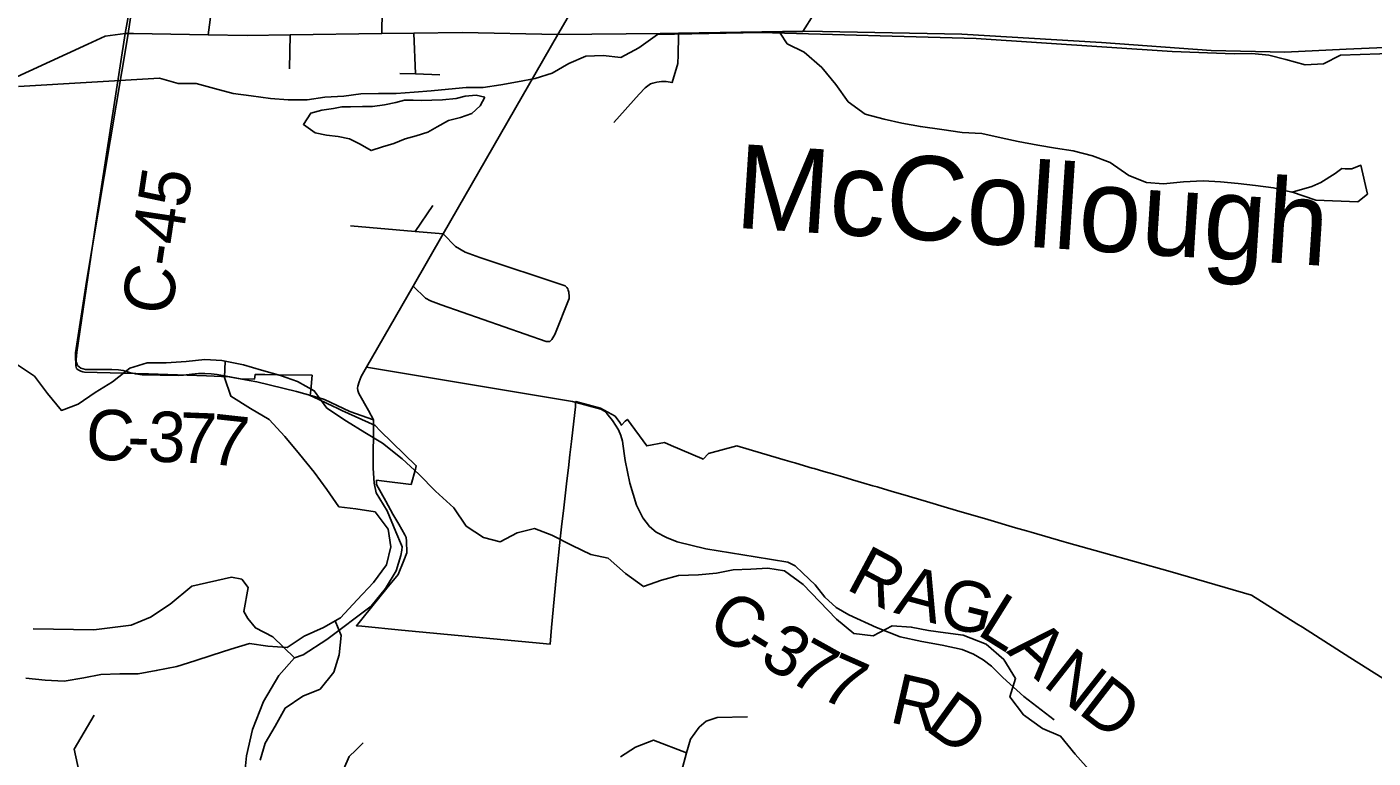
# Model space of a CAD drawing. Extents: x 0 to 34, y 0 to 22.
# Drawn here: x 4.119 to 4.877, y 17.173 to 17.586 of the extents above; entities that cross this region are included whole.
import ezdxf

# ---------------------------------------------------------------- set-up
doc = ezdxf.new("R2010")
doc.units = 0
for name, color, linetype in [('GM_X_City_Street', 7, 'Continuous'), ('GM_X_Corporation', 7, 'Continuous'), ('GM_X_County_Road', 7, 'Continuous'), ('GM_X_County_Road_Text', 7, 'Continuous'), ('GM_X_Minor_Lake', 7, 'Continuous'), ('GM_X_Minor_River', 7, 'Continuous'), ('GM_X_Minor_River_Text', 7, 'Continuous'), ('GM_X_State_Route', 7, 'Continuous'), ('GM_X_Township_Road', 7, 'Continuous')]:
    doc.layers.add(name, color=color, linetype=linetype)

msp = doc.modelspace()

# ---------------------------------------------------------------- linework, layer by layer
at = {"layer": 'GM_X_City_Street'}
for p, q in [((4.26725, 17.58107), (4.2669, 17.56181)), ((4.33682, 17.58205), (4.3379, 17.55904)), ((4.33768, 17.47024), (4.34756, 17.48479)), ((4.31026, 17.39381), (4.42638, 17.37429))]:
    msp.add_line(p, q, dxfattribs=at)
for points in [[(4.31882, 17.5818), (4.31914, 17.5947), (4.31931, 17.59638), (4.31998, 17.59976), (4.32039, 17.60156), (4.32117, 17.60374), (4.32499, 17.61254), (4.33906, 17.64494), (4.34904, 17.66793), (4.34957, 17.66926), (4.35016, 17.67124), (4.35047, 17.67444), (4.35032, 17.67656), (4.3502, 17.67816), (4.34923, 17.68146), (4.34789, 17.68505), (4.30243, 17.77563), (4.30192, 17.77713), (4.30176, 17.77812), (4.30176, 17.77902), (4.30184, 17.78048), (4.30219, 17.78237), (4.30353, 17.78649)], [(4.22109, 17.58107), (4.22548, 17.61529), (4.22969, 17.64801)], [(4.48596, 17.58193), (4.48577, 17.56829), (4.48572, 17.56645), (4.48562, 17.56487), (4.48239, 17.5541), (4.479, 17.55473), (4.47639, 17.55468), (4.47388, 17.55445), (4.47163, 17.55389), (4.47026, 17.55337), (4.46864, 17.55237), (4.46718, 17.55115), (4.4639, 17.5476), (4.44959, 17.53173)], [(4.35154, 17.55857), (4.3379, 17.55904), (4.329, 17.55935)], [(4.30131, 17.47347), (4.33768, 17.47024), (4.35338, 17.46885)], [(4.35338, 17.46885), (4.36041, 17.46177), (4.36585, 17.45863), (4.37413, 17.45564), (4.42168, 17.43978), (4.42216, 17.43958), (4.42312, 17.43869), (4.42363, 17.43793), (4.42388, 17.43721), (4.42418, 17.43593)], [(4.33648, 17.43944), (4.3434, 17.43265), (4.34621, 17.43108), (4.35224, 17.42889), (4.41137, 17.40826), (4.41345, 17.40822)], [(4.41345, 17.40822), (4.41466, 17.40927), (4.41636, 17.41215), (4.42435, 17.43247), (4.42438, 17.43352), (4.42418, 17.43593)]]:
    msp.add_lwpolyline(points, dxfattribs=at)
at = {"layer": 'GM_X_Corporation'}
msp.add_lwpolyline([(4.88308, 17.21831), (4.86427, 17.23012), (4.8376, 17.24709), (4.83434, 17.24914), (4.80885, 17.26514), (4.76292, 17.27848), (4.74292, 17.28413), (4.72548, 17.28904), (4.70468, 17.29492), (4.70331, 17.29532), (4.68462, 17.30073), (4.682, 17.30149), (4.67587, 17.30326), (4.66026, 17.30779), (4.64259, 17.31289), (4.63569, 17.31496), (4.62766, 17.31736), (4.61549, 17.32096), (4.60585, 17.32382), (4.59905, 17.32586), (4.59787, 17.32619), (4.59545, 17.32692), (4.59035, 17.32841), (4.58409, 17.33025), (4.57863, 17.33184), (4.57333, 17.33339), (4.57273, 17.33357), (4.56788, 17.33499), (4.56242, 17.33659), (4.56137, 17.33689), (4.55697, 17.33818), (4.55152, 17.33978), (4.55001, 17.34022), (4.54606, 17.34137), (4.53278, 17.34526), (4.51884, 17.34934), (4.503, 17.34512), (4.49994, 17.3419), (4.49909, 17.34226), (4.48193, 17.34956), (4.47805, 17.35125), (4.46811, 17.34939), (4.4572, 17.36432), (4.456, 17.36327), (4.45395, 17.36103), (4.45289, 17.36251), (4.45038, 17.36603), (4.44198, 17.37069), (4.42824, 17.37446), (4.42807, 17.37278), (4.42793, 17.37139), (4.42639, 17.35842), (4.42645, 17.35843), (4.42568, 17.35174), (4.42483, 17.3444), (4.42398, 17.33707), (4.42313, 17.32973), (4.42118, 17.31282), (4.42032, 17.30536), (4.41955, 17.29875), (4.417, 17.27498), (4.41455, 17.2469), (4.41374, 17.23765), (4.33001, 17.24555), (4.30765, 17.24766), (4.30452, 17.24796), (4.30836, 17.2527), (4.32171, 17.26915), (4.32804, 17.27695), (4.33123, 17.28478), (4.33297, 17.28903), (4.33302, 17.28915), (4.33301, 17.28938), (4.33274, 17.2955), (4.33271, 17.29609), (4.33266, 17.29731), (4.33264, 17.29765), (4.33179, 17.29916), (4.32838, 17.30519), (4.32625, 17.30895), (4.32516, 17.31092), (4.32106, 17.31827), (4.31596, 17.32757), (4.31589, 17.32996), (4.31874, 17.32963), (4.33539, 17.32765), (4.33777, 17.33633), (4.33827, 17.33814), (4.31797, 17.35792), (4.31505, 17.36077), (4.29638, 17.36939), (4.29336, 17.3708), (4.29156, 17.37165), (4.28348, 17.37544), (4.27852, 17.37775), (4.27882, 17.3808), (4.27962, 17.38913), (4.26017, 17.38947), (4.25305, 17.38959), (4.24754, 17.38968), (4.24712, 17.38704), (4.23933, 17.38717), (4.2261, 17.38958), (4.22273, 17.38991), (4.21919, 17.39016), (4.21566, 17.39024), (4.21179, 17.38983), (4.20711, 17.38917), (4.20415, 17.38901), (4.18385, 17.38942), (4.18006, 17.38991), (4.17678, 17.39073), (4.17324, 17.39188), (4.17053, 17.3923), (4.16683, 17.39238), (4.15187, 17.39246), (4.14932, 17.39312), (4.14735, 17.39476), (4.14628, 17.39788), (4.14628, 17.40175), (4.15247, 17.44196), (4.17578, 17.58047), (4.17597, 17.58172), (4.17862, 17.59943)], dxfattribs=at)
at = {"layer": 'GM_X_County_Road'}
msp.add_line((4.5561, 17.58301), (4.58221, 17.62432), dxfattribs=at)
for points in [[(4.41799, 17.58128), (4.44998, 17.63613), (4.50211, 17.72551), (4.52404, 17.76311), (4.5453, 17.79986), (4.55781, 17.82148)], [(4.14696, 17.39295), (4.14664, 17.39382), (4.14645, 17.39456), (4.14641, 17.39522), (4.14644, 17.39599), (4.14711, 17.40224), (4.15776, 17.47498), (4.17429, 17.58179)], [(4.31421, 17.3641), (4.31145, 17.36927), (4.30586, 17.37881), (4.30528, 17.38061), (4.30521, 17.3819), (4.30539, 17.38305), (4.30603, 17.3855), (4.30721, 17.38851), (4.31026, 17.39381), (4.33648, 17.43944), (4.35338, 17.46885), (4.41799, 17.58128)], [(4.14696, 17.39295), (4.14779, 17.39229), (4.14932, 17.39145), (4.15043, 17.39107), (4.15138, 17.39091), (4.18747, 17.39002), (4.22008, 17.38883)], [(4.22008, 17.38883), (4.23292, 17.38836), (4.24419, 17.38625)], [(4.24419, 17.38625), (4.24842, 17.38546), (4.27088, 17.37998), (4.28355, 17.37652), (4.28652, 17.37544), (4.30085, 17.36881), (4.31421, 17.3641)], [(4.42638, 17.37429), (4.44223, 17.37006), (4.44427, 17.36885), (4.44571, 17.36763), (4.44876, 17.36369), (4.45226, 17.35832), (4.45353, 17.35515), (4.45445, 17.35202), (4.45542, 17.34512)], [(4.24185, 17.16705), (4.24273, 17.17463), (4.246, 17.18958), (4.25213, 17.20524), (4.2609, 17.21991), (4.26974, 17.22984), (4.27454, 17.23165), (4.28795, 17.24017), (4.31289, 17.25895), (4.32101, 17.26889), (4.32702, 17.27896), (4.32965, 17.28755), (4.33019, 17.29061), (4.33024, 17.29249), (4.33004, 17.29349), (4.32683, 17.30088), (4.32191, 17.31273), (4.31563, 17.32289), (4.31458, 17.32841), (4.31396, 17.33677), (4.31421, 17.3641)], [(4.45542, 17.34512), (4.45597, 17.34117), (4.45861, 17.32841), (4.46239, 17.31601), (4.46587, 17.30875), (4.46958, 17.30394), (4.47351, 17.30065), (4.47934, 17.29771), (4.48517, 17.29534), (4.50141, 17.29129), (4.52919, 17.28686), (4.54753, 17.28373), (4.55166, 17.28176), (4.55596, 17.27771), (4.56305, 17.27095), (4.56843, 17.26403), (4.57478, 17.25824), (4.58192, 17.25414), (4.59753, 17.24706), (4.6109, 17.24172), (4.62318, 17.23906), (4.63451, 17.23698), (4.64585, 17.23452), (4.65225, 17.23195), (4.65769, 17.22883), (4.66237, 17.22515), (4.66871, 17.21878), (4.68048, 17.20816), (4.6977, 17.19498)]]:
    msp.add_lwpolyline(points, dxfattribs=at)
at = {"layer": 'GM_X_Minor_Lake'}
for points in [[(4.37689, 17.54585), (4.37197, 17.54708), (4.36588, 17.54642), (4.36072, 17.54519), (4.35311, 17.54437), (4.34702, 17.54429), (4.3415, 17.54401), (4.33657, 17.54429), (4.33162, 17.54419), (4.32685, 17.54294), (4.32036, 17.54154), (4.31369, 17.5407), (4.30799, 17.54062), (4.30114, 17.54055), (4.29639, 17.54044), (4.29162, 17.53958), (4.28514, 17.53855), (4.27884, 17.53696), (4.27473, 17.53057), (4.2813, 17.52588), (4.28773, 17.52444), (4.29419, 17.52375), (4.30063, 17.5225), (4.30665, 17.51934), (4.31286, 17.51581), (4.31917, 17.51798), (4.32567, 17.51976), (4.33199, 17.5225), (4.33829, 17.5241), (4.3448, 17.52627), (4.34998, 17.52922), (4.35651, 17.53271), (4.36319, 17.53449), (4.36951, 17.53666), (4.37434, 17.54095)], [(4.37434, 17.54095), (4.37689, 17.54585)], [(4.83144, 17.49247), (4.845, 17.48784), (4.86875, 17.48684), (4.87415, 17.49131), (4.87045, 17.50754), (4.86528, 17.50554), (4.86167, 17.5056), (4.85977, 17.50563), (4.85592, 17.50285), (4.84785, 17.49786), (4.84286, 17.49548)], [(4.84286, 17.49548), (4.83164, 17.4924)]]:
    msp.add_lwpolyline(points, dxfattribs=at)
at = {"layer": 'GM_X_Minor_River'}
for points in [[(4.11423, 17.55186), (4.19354, 17.55663), (4.20419, 17.55365), (4.21427, 17.55365), (4.22454, 17.55086), (4.2352, 17.54808), (4.24528, 17.54668), (4.25612, 17.54509), (4.2662, 17.5445), (4.27685, 17.5445), (4.28674, 17.54589), (4.29739, 17.54648), (4.30709, 17.54788), (4.31698, 17.54808), (4.32687, 17.54808), (4.33714, 17.54867), (4.34665, 17.54947), (4.35635, 17.55046), (4.36643, 17.55146), (4.37594, 17.55146), (4.38583, 17.55285), (4.39534, 17.55464), (4.40524, 17.55643), (4.41475, 17.55941), (4.42426, 17.56499), (4.43377, 17.56897), (4.44366, 17.56936), (4.45355, 17.56837), (4.46363, 17.57374), (4.47409, 17.5813), (4.53229, 17.58229), (4.65364, 17.57891), (4.76414, 17.57175), (4.79914, 17.57036), (4.80903, 17.57056), (4.81854, 17.56956), (4.82824, 17.56717), (4.83908, 17.56419), (4.84935, 17.56479), (4.85886, 17.56956), (4.90318, 17.57115)], [(4.54326, 17.58199), (4.54732, 17.57593), (4.55682, 17.57135), (4.56672, 17.5626), (4.5747, 17.55305), (4.58155, 17.5433), (4.59125, 17.53641), (4.6019, 17.53356), (4.61179, 17.53127), (4.62225, 17.52937), (4.63442, 17.52766), (4.64584, 17.52595), (4.65687, 17.52537), (4.66771, 17.52309), (4.67741, 17.521), (4.68844, 17.51891), (4.69833, 17.51719), (4.70841, 17.51567), (4.71925, 17.51282), (4.72914, 17.50901), (4.73979, 17.50178), (4.74968, 17.49779), (4.75919, 17.49703), (4.77041, 17.49817), (4.78164, 17.49874), (4.79134, 17.49817), (4.80123, 17.49722), (4.81112, 17.49608), (4.8212, 17.49474), (4.83147, 17.49246)], [(4.11365, 17.39505), (4.12316, 17.38858), (4.13057, 17.37888), (4.13837, 17.36936), (4.14788, 17.37279), (4.15739, 17.37945), (4.16709, 17.38554), (4.17698, 17.39315), (4.18669, 17.39619), (4.19734, 17.39619), (4.20856, 17.39695), (4.21921, 17.39809), (4.22872, 17.39752), (4.24089, 17.39505), (4.25116, 17.39201), (4.26181, 17.38896), (4.27132, 17.38573), (4.28083, 17.3804), (4.28787, 17.3707), (4.2989, 17.36328), (4.30936, 17.357), (4.31925, 17.35091), (4.33028, 17.34197), (4.33979, 17.33341), (4.34911, 17.3239), (4.35938, 17.31438), (4.36642, 17.30411), (4.37612, 17.29764), (4.38563, 17.29536), (4.39514, 17.3003), (4.40484, 17.30278), (4.41473, 17.29897), (4.42614, 17.29326), (4.4366, 17.28813), (4.4463, 17.28603), (4.45619, 17.27747), (4.46627, 17.27005), (4.47635, 17.27367), (4.48605, 17.27633), (4.49727, 17.27671), (4.50736, 17.27766), (4.51687, 17.27957), (4.52676, 17.27995), (4.53627, 17.28052), (4.54578, 17.279), (4.55624, 17.2712), (4.56537, 17.26168), (4.57507, 17.2516), (4.58477, 17.24361), (4.59561, 17.24228), (4.60645, 17.24798), (4.6171, 17.24722), (4.6268, 17.24532), (4.6365, 17.24399), (4.64639, 17.24266), (4.65932, 17.23752), (4.66921, 17.22896), (4.67587, 17.2183), (4.67263, 17.20784), (4.68043, 17.19776), (4.69108, 17.19015), (4.70116, 17.18577), (4.70953, 17.17569), (4.71866, 17.16522)], [(4.23069, 17.39712), (4.23024, 17.38782), (4.23385, 17.37736), (4.24489, 17.37051), (4.25535, 17.36423), (4.26429, 17.35472), (4.27246, 17.34463), (4.28083, 17.33455), (4.28787, 17.32485), (4.29471, 17.31495), (4.30422, 17.31381), (4.31507, 17.3121), (4.32248, 17.3024), (4.324, 17.2925), (4.32153, 17.28223), (4.31411, 17.27234), (4.30498, 17.26263), (4.29566, 17.25236), (4.28596, 17.24703), (4.27512, 17.24208), (4.26561, 17.23581), (4.25458, 17.23638), (4.24431, 17.2379), (4.23384, 17.23486), (4.22338, 17.23143), (4.21349, 17.2282), (4.20341, 17.22496), (4.19181, 17.22268), (4.18154, 17.22097), (4.17127, 17.22097), (4.16062, 17.22059), (4.15092, 17.21868), (4.13989, 17.21678), (4.12923, 17.21735), (4.11839, 17.21849)], [(4.2926, 17.25068), (4.29604, 17.24247), (4.2949, 17.23162), (4.29186, 17.22173), (4.28406, 17.21222), (4.27436, 17.20822), (4.26447, 17.20156), (4.25876, 17.19129), (4.25324, 17.18177), (4.25039, 17.17226)]]:
    msp.add_lwpolyline(points, dxfattribs=at)
at = {"layer": 'GM_X_State_Route'}
for points in [[(3.50832, 17.20451), (3.533, 17.2141), (3.56827, 17.22688), (3.59656, 17.24082), (3.62032, 17.25529), (3.6307, 17.2601), (3.6439, 17.26995), (3.66725, 17.29002), (3.68634, 17.30642), (3.71953, 17.32911), (3.7241, 17.33223), (3.74925, 17.34873), (3.75489, 17.35349), (3.7658, 17.3693), (3.78, 17.39335), (3.78886, 17.40408), (3.80444, 17.41728), (4.05642, 17.53128), (4.15316, 17.5758), (4.16297, 17.58031), (4.17429, 17.58179)], [(4.17429, 17.58179), (4.17897, 17.58172), (4.22109, 17.58107), (4.24304, 17.58073), (4.26725, 17.58107), (4.31882, 17.5818), (4.33682, 17.58205), (4.36408, 17.58244), (4.41799, 17.58128), (4.47563, 17.58177), (4.48596, 17.58193), (4.54461, 17.58284), (4.5511, 17.58294)], [(4.5511, 17.58294), (4.5561, 17.58301), (4.55728, 17.58303), (4.64557, 17.58134), (4.72434, 17.57672), (4.78618, 17.57214), (4.82757, 17.57131), (4.8621, 17.57305), (4.96547, 17.57754), (4.98851, 17.578), (5.03158, 17.57685), (5.07715, 17.57057), (5.14254, 17.56076), (5.14694, 17.5601), (5.21663, 17.54812), (5.23059, 17.54403), (5.25947, 17.53556), (5.27243, 17.53038)]]:
    msp.add_lwpolyline(points, dxfattribs=at)
at = {"layer": 'GM_X_Township_Road'}
for points in [[(4.17429, 17.58179), (4.18023, 17.61523), (4.18031, 17.61576), (4.18519, 17.64834)], [(4.12242, 17.24631), (4.15655, 17.24572), (4.17767, 17.24834), (4.18863, 17.25281), (4.19957, 17.26021), (4.21176, 17.27024), (4.23412, 17.27533), (4.23998, 17.27424), (4.24352, 17.26962), (4.24121, 17.25605), (4.24333, 17.25211), (4.24768, 17.24673), (4.25755, 17.24171), (4.26974, 17.22984)], [(4.1114, 17.12797), (4.12687, 17.1358), (4.13209, 17.14089), (4.14319, 17.1564), (4.14836, 17.16541), (4.14561, 17.17833), (4.15676, 17.19756)], [(4.52488, 17.1966), (4.50785, 17.19631), (4.50167, 17.19425), (4.49767, 17.19081), (4.49275, 17.18406), (4.49046, 17.17639), (4.48768, 17.16589), (4.48863, 17.15992), (4.49217, 17.15099), (4.49944, 17.14141), (4.50293, 17.13623), (4.51552, 17.12581)], [(4.30836, 17.18204), (4.30423, 17.17791), (4.30045, 17.17437), (4.2975, 17.1674)], [(4.49046, 17.17639), (4.47184, 17.1834), (4.46176, 17.17956), (4.45336, 17.17405)]]:
    msp.add_lwpolyline(points, dxfattribs=at)

# ---------------------------------------------------------------- texts
at = {"layer": 'GM_X_County_Road_Text'}
for s, height, rotation, p in [('C-45', 0.028409, 81.43641, (4.20012, 17.42217)), ('C', 0.02841, 358.19851, (4.15183, 17.3417)), ('3', 0.02841, 358.08981, (4.1868, 17.3406)), ('7', 0.02841, 357.7461, (4.20425, 17.34002)), ('7', 0.02841, 353.72188, (4.22121, 17.33937)), ('-', 0.02841, 358.17705, (4.17515, 17.34097)), ('R', 0.02841, 331.88217, (4.57961, 17.26903)), ('A', 0.02841, 344.9794, (4.60677, 17.25543)), ('G', 0.02841, 345.57722, (4.63123, 17.24887)), ('C', 0.02841, 328.31132, (4.50078, 17.2457)), ('L', 0.02841, 328.07707, (4.65334, 17.24354)), ('3', 0.02841, 328.47674, (4.53064, 17.22728)), ('A', 0.02841, 317.54964, (4.67028, 17.23314)), ('-', 0.02841, 328.34584, (4.52065, 17.23344)), ('7', 0.02841, 330.89639, (4.54669, 17.21747)), ('7', 0.02841, 336.13798, (4.56452, 17.20769)), ('N', 0.02841, 321.83254, (4.69049, 17.21476)), ('R', 0.02841, 347.02732, (4.60412, 17.19381)), ('D', 0.02841, 322.32004, (4.71036, 17.19915)), ('D', 0.02841, 324.10641, (4.62414, 17.1898))]:
    msp.add_text(s, height=height, rotation=rotation, dxfattribs=at).set_placement(p)
at = {"layer": 'GM_X_Minor_River_Text'}
msp.add_text('McCollough', height=0.047349, rotation=356.29241, dxfattribs=at).set_placement((4.51728, 17.47235))

doc.saveas('drawing.dxf')
